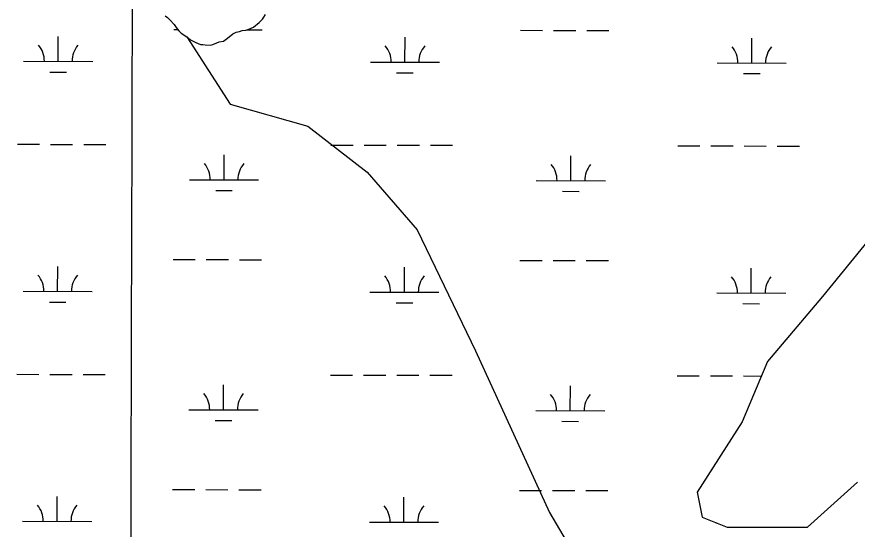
# Model space of a CAD drawing. Extents: x 3177385 to 3215275, y 903885 to 929304.
# Drawn here: x 3186682 to 3187898, y 917378 to 918119 of the extents above; entities that cross this region are included whole.
import ezdxf

# ---------------------------------------------------------------- set-up
doc = ezdxf.new("R2010")
doc.units = 0
for name, color, linetype in [('V-GRID-MAJR', 7, 'Continuous'), ('V-SITE-VEGE', 7, 'Continuous'), ('V-TOPO-SHOR', 7, 'Continuous'), ('V-WETL-SWMP', 7, 'Continuous')]:
    doc.layers.add(name, color=color, linetype=linetype)

msp = doc.modelspace()

# ---------------------------------------------------------------- linework, layer by layer
at = {"layer": 'V-GRID-MAJR'}
msp.add_spline([(3186826.0840000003, 909324.933), (3186841.952, 915385.911), (3186857.825, 921448.835), (3186873.698, 927511.806), (3186873.703, 927513.703)], degree=3, dxfattribs=at)
at = {"layer": 'V-SITE-VEGE'}
for points in [[(3186896.514000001, 918119.8739999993), (3186899.920000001, 918117.8519999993), (3186903.336000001, 918114.4729999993), (3186909.486000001, 918107.7129999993), (3186912.228000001, 918102.9679999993), (3186916.330000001, 918098.2349999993), (3186919.744000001, 918094.8559999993), (3186927.926000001, 918089.4629999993), (3186933.382000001, 918085.4159999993), (3186940.878000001, 918081.3779999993), (3186947.685000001, 918078.6969999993), (3186951.083000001, 918078.7149999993), (3186954.485000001, 918078.0539999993), (3186961.962000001, 918077.4149999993), (3186965.351000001, 918078.7909999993), (3186971.454000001, 918080.8589999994), (3186974.846000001, 918082.2379999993), (3186980.951000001, 918083.6279999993), (3186985.014000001, 918086.3669999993), (3186989.073000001, 918089.7849999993), (3186994.486000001, 918093.8909999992), (3186999.227000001, 918096.6329999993), (3187003.981000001, 918097.3379999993), (3187008.050000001, 918098.7179999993), (3187013.481000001, 918099.4269999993), (3187017.549000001, 918100.8069999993), (3187024.332000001, 918103.5599999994)], [(3187024.332000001, 918103.5599999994), (3187032.448000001, 918110.3939999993), (3187037.179000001, 918115.1779999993), (3187039.202000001, 918117.9059999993), (3187041.899000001, 918121.9939999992)], [(3187978.263000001, 917873.7189999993), (3187847.787000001, 917714.1569999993), (3187768.051000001, 917619.8689999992), (3187731.807000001, 917532.8349999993), (3187666.568000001, 917431.2969999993), (3187673.818000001, 917395.0309999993), (3187710.062000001, 917380.5269999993), (3187826.042000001, 917380.5269999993), (3187898.529000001, 917445.8009999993)]]:
    msp.add_lwpolyline(points, dxfattribs=at)
at = {"layer": 'V-TOPO-SHOR'}
for points in [[(3186927.926000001, 918089.4629999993), (3186990.669932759, 917992.4350367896), (3187103.046864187, 917960.3815322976), (3187188.8705966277, 917893.9985348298), (3187261.4177295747, 917810.4507908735), (3187345.629303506, 917635.5790089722), (3187452.8378444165, 917401.7686086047), (3187512.10837787, 917301.0561181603), (3187592.4318048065, 917156.6256822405), (3187647.814191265, 917086.354537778), (3187703.1965777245, 917016.0833933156), (3187789.0203101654, 916949.7003958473), (3187853.791149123, 916927.0353438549), (3188000.497573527, 916868.4286403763), (3188244.0283413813, 916899.5338163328), (3188352.185210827, 917021.6311152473), (3188464.230227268, 917113.2870681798), (3189010.5148800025, 917801.8210012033), (3189114.451687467, 918078.0691035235), (3189191.835295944, 918319.987712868), (3189216.1125064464, 918493.2473362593), (3189249.778169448, 918714.1130521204), (3189249.4462544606, 918837.8225095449)], [(3186896.514000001, 918119.8739999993), (3186899.920000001, 918117.8519999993), (3186903.336000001, 918114.4729999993), (3186909.486000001, 918107.7109999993), (3186912.228000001, 918102.9699999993), (3186916.330000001, 918098.2349999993), (3186919.744000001, 918094.8559999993), (3186927.926000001, 918089.4629999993), (3186933.382000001, 918085.4159999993), (3186940.878000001, 918081.3799999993), (3186947.685000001, 918078.6969999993), (3186951.083000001, 918078.7149999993), (3186954.485000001, 918078.0539999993), (3186961.962000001, 918077.4129999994), (3186965.351000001, 918078.7909999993), (3186971.454000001, 918080.8589999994), (3186974.846000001, 918082.2379999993), (3186980.951000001, 918083.6279999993), (3186985.014000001, 918086.3669999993), (3186989.073000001, 918089.7849999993), (3186994.486000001, 918093.8909999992), (3186999.227000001, 918096.6329999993), (3187003.981000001, 918097.3379999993), (3187008.050000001, 918098.7179999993), (3187013.481000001, 918099.4269999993), (3187017.551000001, 918100.8069999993), (3187024.332000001, 918103.5599999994), (3187032.448000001, 918110.3959999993), (3187037.179000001, 918115.1779999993), (3187039.202000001, 918117.9059999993), (3187041.899000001, 918121.9959999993)]]:
    msp.add_lwpolyline(points, dxfattribs=at)
at = {"layer": 'V-WETL-SWMP'}
for p, q in [((3186908.863384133, 918100.2540790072), (3186914.592063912, 918100.2407473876)), ((3187015.194599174, 918100.0066280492), (3187036.8630375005, 918099.95620188)), ((3187410.77002493, 918099.0860562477), (3187442.769938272, 918099.0115869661)), ((3187458.7698949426, 918098.9743523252), (3187490.7698082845, 918098.8998830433)), ((3187506.769764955, 918098.8626484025), (3187538.769678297, 918098.7881791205)), ((3186741.691785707, 918054.2129988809), (3186741.775564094, 918090.2128946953)), ((3187243.5984265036, 918053.0449761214), (3187243.6822048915, 918089.0448719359)), ((3187745.505067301, 918051.8769533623), (3187745.588845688, 918087.8768491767)), ((3186691.691921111, 918054.3293571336), (3186791.6916503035, 918054.0966406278)), ((3187193.5985619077, 918053.1613343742), (3187293.5982911, 918052.9286178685)), ((3187695.5052027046, 918051.993311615), (3187795.5049318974, 918051.7605951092)), ((3186729.655907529, 918038.8099695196), (3186753.655842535, 918038.7541175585)), ((3187231.5625483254, 918037.6419467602), (3187255.5624833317, 918037.5860947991)), ((3187733.469189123, 918036.473924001), (3187757.469124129, 918036.4180720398)), ((3186682.5685185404, 917934.2792860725), (3186714.568431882, 917934.2048167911)), ((3186730.568388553, 917934.16758215), (3186762.5683018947, 917934.0931128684)), ((3186778.5682585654, 917934.0558782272), (3186810.5681719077, 917933.9814089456)), ((3187136.4752893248, 917933.2229672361), (3187168.475202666, 917933.1484979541)), ((3187184.4751593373, 917933.1112633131), (3187216.4750726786, 917933.0367940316)), ((3187232.47502935, 917932.9995593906), (3187264.4749426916, 917932.9250901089)), ((3187280.4748993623, 917932.8878554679), (3187312.474812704, 917932.8133861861)), ((3187638.3819301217, 917932.0549444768), (3187670.381843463, 917931.980475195)), ((3187686.381800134, 917931.9432405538), (3187718.3817134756, 917931.8687712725)), ((3187734.3816701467, 917931.8315366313), (3187766.3815834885, 917931.7570673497)), ((3187782.381540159, 917931.7198327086), (3187814.3814535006, 917931.645363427)), ((3186981.7656223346, 917882.8408751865), (3186981.8494007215, 917918.8407710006)), ((3187483.672263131, 917881.672852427), (3187483.7560415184, 917917.6727482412)), ((3186931.765757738, 917882.9572334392), (3187031.765486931, 917882.7245169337)), ((3187433.672398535, 917881.7892106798), (3187533.6721277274, 917881.5564941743)), ((3186969.7297441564, 917867.4378458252), (3186993.729679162, 917867.3819938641)), ((3187471.6363849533, 917866.2698230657), (3187495.636319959, 917866.2139711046)), ((3186908.089190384, 917767.5800417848), (3186940.089103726, 917767.5055725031)), ((3186956.0890603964, 917767.4683378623), (3186988.0889737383, 917767.3938685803)), ((3187004.088930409, 917767.3566339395), (3187036.0888437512, 917767.2821646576)), ((3187409.995831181, 917766.4120190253), (3187441.9957445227, 917766.3375497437)), ((3187457.9957011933, 917766.3003151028), (3187489.9956145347, 917766.225845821)), ((3187505.995571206, 917766.18861118), (3187537.9954845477, 917766.1141418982)), ((3186740.917591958, 917721.5389616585), (3186741.001370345, 917757.538857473)), ((3187242.8242327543, 917720.3709388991), (3187242.9080111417, 917756.3708347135)), ((3187744.730873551, 917719.2029161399), (3187744.8146519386, 917755.2028119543)), ((3186690.917727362, 917721.6553199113), (3186790.917456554, 917721.4226034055)), ((3187192.8243681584, 917720.4872971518), (3187292.8240973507, 917720.254580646)), ((3187694.7310089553, 917719.3192743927), (3187794.7307381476, 917719.0865578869)), ((3186728.8817137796, 917706.1359322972), (3186752.8816487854, 917706.0800803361)), ((3187230.788354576, 917704.9679095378), (3187254.7882895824, 917704.9120575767)), ((3187732.6949953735, 917703.7998867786), (3187756.6949303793, 917703.7440348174)), ((3186681.794324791, 917601.6052488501), (3186713.7942381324, 917601.5307795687)), ((3186729.794194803, 917601.4935449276), (3186761.7941081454, 917601.419075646)), ((3186777.794064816, 917601.3818410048), (3186809.793978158, 917601.3073717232)), ((3187135.7010955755, 917600.5489300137), (3187167.701008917, 917600.4744607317)), ((3187183.7009655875, 917600.4372260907), (3187215.7008789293, 917600.3627568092)), ((3187231.7008356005, 917600.3255221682), (3187263.700748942, 917600.2510528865)), ((3187279.7007056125, 917600.2138182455), (3187311.700618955, 917600.1393489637)), ((3187637.607736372, 917599.3809072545), (3187669.6076497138, 917599.3064379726)), ((3187685.607606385, 917599.2692033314), (3187717.6075197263, 917599.1947340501)), ((3187733.607476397, 917599.1574994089), (3187759.4002930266, 917599.0974751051)), ((3186980.9914285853, 917550.1668379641), (3186981.075206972, 917586.1667337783)), ((3187482.8980693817, 917548.9988152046), (3187482.9818477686, 917584.9987110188)), ((3186930.991563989, 917550.2831962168), (3187030.9912931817, 917550.0504797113)), ((3187432.8982047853, 917549.1151734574), (3187532.897933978, 917548.8824569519)), ((3186968.955550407, 917534.7638086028), (3186992.955485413, 917534.7079566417)), ((3187470.8621912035, 917533.5957858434), (3187494.86212621, 917533.5399338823)), ((3186907.3149966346, 917434.9060045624), (3186939.3149099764, 917434.8315352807)), ((3186955.314866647, 917434.7943006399), (3186987.314779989, 917434.719831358)), ((3187003.3147366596, 917434.6825967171), (3187035.3146500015, 917434.6081274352)), ((3187409.221637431, 917433.737981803), (3187441.221550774, 917433.6635125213)), ((3187457.221507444, 917433.6262778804), (3187489.221420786, 917433.5518085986)), ((3187505.2213774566, 917433.5145739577), (3187537.2212907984, 917433.4401046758)), ((3186740.143398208, 917388.8649244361), (3186740.227176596, 917424.8648202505)), ((3187242.0500390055, 917387.6969016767), (3187242.1338173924, 917423.696797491)), ((3186690.143533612, 917388.9812826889), (3186790.1432628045, 917388.7485661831)), ((3187192.050174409, 917387.8132599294), (3187292.049903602, 917387.5805434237)), ((3187693.9568152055, 917386.6452371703), (3187694.7815922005, 917386.6433177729))]:
    msp.add_line(p, q, dxfattribs=at)
for points in [[(3186896.513000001, 918119.8729999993), (3186899.920000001, 918117.8519999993), (3186903.335000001, 918114.4729999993), (3186909.486000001, 918107.7109999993), (3186912.228000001, 918102.9699999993), (3186916.330000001, 918098.2349999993), (3186919.745000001, 918094.8559999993), (3186927.926000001, 918089.4639999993), (3186933.383000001, 918085.4159999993), (3186940.878000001, 918081.3789999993), (3186947.686000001, 918078.6969999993), (3186951.083000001, 918078.7149999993), (3186954.484000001, 918078.0529999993), (3186961.961000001, 918077.4129999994), (3186965.351000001, 918078.7899999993), (3186971.455000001, 918080.8599999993), (3186974.845000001, 918082.2369999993), (3186980.952000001, 918083.6279999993), (3186985.014000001, 918086.3669999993), (3186989.073000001, 918089.7849999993), (3186994.487000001, 918093.8899999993), (3186999.228000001, 918096.6329999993), (3187003.980000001, 918097.3369999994), (3187008.050000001, 918098.7179999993), (3187013.481000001, 918099.4259999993), (3187017.551000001, 918100.8059999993), (3187024.331000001, 918103.5589999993), (3187032.448000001, 918110.3959999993), (3187037.179000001, 918115.1769999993), (3187039.203000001, 918117.9049999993), (3187041.899000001, 918121.9959999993)], [(3187978.264000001, 917873.7189999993), (3187847.787000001, 917714.1569999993), (3187768.051000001, 917619.8699999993), (3187731.808000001, 917532.8359999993), (3187666.569000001, 917431.2969999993), (3187673.818000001, 917395.0319999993), (3187710.061000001, 917380.5269999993), (3187826.041000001, 917380.5269999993), (3187898.528000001, 917445.8019999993)]]:
    msp.add_lwpolyline(points, dxfattribs=at)
for centre, radius, start, end in [((3186686.4501041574, 918054.8163601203), 35.24628790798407, 359.0948432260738, 40.63850155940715), ((3186796.9356771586, 918054.5592412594), 35.246287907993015, 139.0948399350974, 180.63849826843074), ((3187188.3567449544, 918053.6483373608), 35.24628790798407, 359.0948432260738, 40.63850155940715), ((3187298.842317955, 918053.3912184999), 35.246287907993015, 139.0948399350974, 180.63849826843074), ((3187690.263385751, 918052.4803146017), 35.24628790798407, 359.0948432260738, 40.63850155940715), ((3187800.748958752, 918052.2231957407), 35.246287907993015, 139.0948399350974, 180.63849826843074), ((3186926.523940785, 917883.4442364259), 35.24628790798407, 359.0948432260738, 40.63850155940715), ((3187037.009513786, 917883.187117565), 35.246287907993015, 139.0948399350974, 180.63849826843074), ((3187428.430581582, 917882.2762136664), 35.24628790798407, 359.0948432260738, 40.63850155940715), ((3187538.916154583, 917882.0190948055), 35.246287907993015, 139.0948399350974, 180.63849826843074), ((3186685.675910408, 917722.1423228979), 35.24628790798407, 359.0948432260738, 40.63850155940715), ((3186796.161483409, 917721.885204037), 35.246287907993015, 139.0948399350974, 180.63849826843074), ((3187187.5825512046, 917720.9743001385), 35.24628790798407, 359.0948432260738, 40.63850155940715), ((3187298.068124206, 917720.7171812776), 35.246287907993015, 139.0948399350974, 180.63849826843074), ((3187689.4891920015, 917719.8062773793), 35.24628790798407, 359.0948432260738, 40.63850155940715), ((3187799.9747650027, 917719.5491585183), 35.246287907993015, 139.0948399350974, 180.63849826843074), ((3186925.7497470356, 917550.7701992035), 35.24628790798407, 359.0948432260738, 40.63850155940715), ((3187036.2353200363, 917550.5130803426), 35.246287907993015, 139.0948399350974, 180.63849826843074), ((3187427.656387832, 917549.602176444), 35.24628790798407, 359.0948432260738, 40.63850155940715), ((3187538.1419608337, 917549.3450575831), 35.246287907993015, 139.0948399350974, 180.63849826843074), ((3186684.901716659, 917389.4682856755), 35.24628790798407, 359.0948432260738, 40.63850155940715), ((3186795.3872896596, 917389.2111668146), 35.246287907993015, 139.0948399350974, 180.63849826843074), ((3187186.8083574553, 917388.3002629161), 35.24628790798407, 359.0948432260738, 40.63850155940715), ((3187297.2939304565, 917388.0431440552), 35.246287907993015, 139.0948399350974, 180.63849826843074)]:
    msp.add_arc(centre, radius, start, end, dxfattribs=at)

doc.saveas('drawing.dxf')
